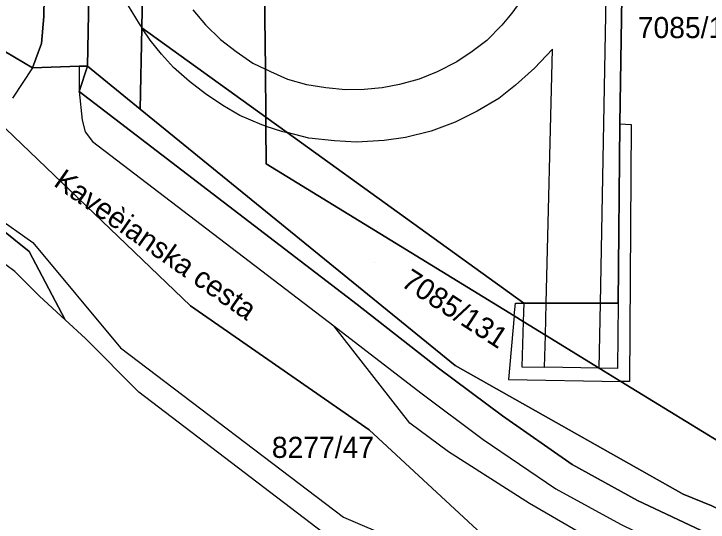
# Model space of a CAD drawing. Extents: x -266199 to -261993, y -1239047 to -1235108.
# Drawn here: x -263730.4 to -263664.7, y -1236895.3 to -1236847.2 of the extents above; entities that cross this region are included whole.
import ezdxf

# ---------------------------------------------------------------- set-up
doc = ezdxf.new("R2010")
doc.units = 0
for name, color, linetype in [('body_kn', 7, 'Continuous'), ('kladpar_druhypozemkov', 7, 'Continuous'), ('kladpar_hranice', 7, 'Continuous'), ('kladpar_parcelnecisla', 7, 'Continuous'), ('kladpar_plochy', 7, 'Continuous'), ('popisy', 7, 'Continuous'), ('zappar_hrandruhpozemk', 7, 'Continuous'), ('zuob_linie', 7, 'Continuous'), ('zuob_plochy', 7, 'Continuous')]:
    doc.layers.add(name, color=color, linetype=linetype)

msp = doc.modelspace()

# ---------------------------------------------------------------- linework, layer by layer
at = {"layer": 'body_kn'}
for p, q in [((-263727.57, -1236847.41), (-263727.57, -1236847.41)), ((-263718.56, -1236848.11), (-263718.56, -1236848.11)), ((-263718.32, -1236848.48), (-263718.32, -1236848.48)), ((-263712.27, -1236848.19), (-263712.27, -1236848.19)), ((-263684.26, -1236848.24), (-263684.26, -1236848.24)), ((-263717.53, -1236849.66), (-263717.53, -1236849.66)), ((-263710.86, -1236849.58), (-263710.86, -1236849.58)), ((-263685.66, -1236849.68), (-263685.66, -1236849.68)), ((-263727.8, -1236849.96), (-263727.8, -1236849.96)), ((-263679.46, -1236850.52), (-263679.46, -1236850.52)), ((-263716.46, -1236850.98), (-263716.46, -1236850.98)), ((-263709.38, -1236850.74), (-263709.38, -1236850.74)), ((-263687.07, -1236850.72), (-263687.07, -1236850.72)), ((-263707.81, -1236851.82), (-263707.81, -1236851.82)), ((-263688.52, -1236851.71), (-263688.52, -1236851.71)), ((-263728.66, -1236852.26), (-263728.66, -1236852.26)), ((-263728.66, -1236852.26), (-263728.66, -1236852.26)), ((-263724.24, -1236852.11), (-263724.24, -1236852.11)), ((-263724.24, -1236852.11), (-263724.24, -1236852.11)), ((-263723.45, -1236852.13), (-263723.45, -1236852.13)), ((-263715.31, -1236852.24), (-263715.31, -1236852.24)), ((-263706.62, -1236852.4), (-263706.62, -1236852.4)), ((-263681.15, -1236852.32), (-263681.15, -1236852.32)), ((-263706.11, -1236852.65), (-263706.11, -1236852.65)), ((-263690.36, -1236852.64), (-263690.36, -1236852.64)), ((-263713.79, -1236853.57), (-263713.79, -1236853.57)), ((-263704.5, -1236853.38), (-263704.5, -1236853.38)), ((-263692.08, -1236853.35), (-263692.08, -1236853.35)), ((-263702.71, -1236853.87), (-263702.71, -1236853.87)), ((-263700.91, -1236854.18), (-263700.91, -1236854.18)), ((-263699.03, -1236854.36), (-263699.03, -1236854.36)), ((-263697.27, -1236854.34), (-263697.27, -1236854.34)), ((-263695.56, -1236854.18), (-263695.56, -1236854.18)), ((-263693.92, -1236853.84), (-263693.92, -1236853.84)), ((-263682.94, -1236853.9), (-263682.94, -1236853.9)), ((-263724.23, -1236854.5), (-263724.23, -1236854.5)), ((-263724.23, -1236854.5), (-263724.23, -1236854.5)), ((-263712.28, -1236854.75), (-263712.28, -1236854.75)), ((-263684.52, -1236855.18), (-263684.52, -1236855.18)), ((-263718.46, -1236856.19), (-263718.46, -1236856.19)), ((-263718.46, -1236856.19), (-263718.46, -1236856.19)), ((-263710.66, -1236855.83), (-263710.66, -1236855.83)), ((-263686.59, -1236856.38), (-263686.59, -1236856.38)), ((-263709.03, -1236856.78), (-263709.03, -1236856.78)), ((-263706.58, -1236856.95), (-263706.58, -1236856.95)), ((-263723.95, -1236857.22), (-263723.95, -1236857.22)), ((-263706.95, -1236857.66), (-263706.95, -1236857.66)), ((-263688.65, -1236857.43), (-263688.65, -1236857.43)), ((-263673.08, -1236857.59), (-263673.08, -1236857.59)), ((-263673.08, -1236857.59), (-263673.08, -1236857.59)), ((-263672.01, -1236857.64), (-263672.01, -1236857.64)), ((-263723.67, -1236858.32), (-263723.67, -1236858.32)), ((-263706.57, -1236857.79), (-263706.57, -1236857.79)), ((-263706.57, -1236857.79), (-263706.57, -1236857.79)), ((-263705.08, -1236858.28), (-263705.08, -1236858.28)), ((-263690.93, -1236858.27), (-263690.93, -1236858.27)), ((-263704.55, -1236858.41), (-263704.55, -1236858.41)), ((-263702.5, -1236858.92), (-263702.5, -1236858.92)), ((-263693.35, -1236858.88), (-263693.35, -1236858.88)), ((-263722.98, -1236859.24), (-263722.98, -1236859.24)), ((-263700.08, -1236859.2), (-263700.08, -1236859.2)), ((-263698, -1236859.3), (-263698, -1236859.3)), ((-263695.39, -1236859.15), (-263695.39, -1236859.15)), ((-263706.53, -1236861.38), (-263706.53, -1236861.38)), ((-263728.62, -1236868.8), (-263728.62, -1236868.8)), ((-263728.97, -1236869.65), (-263728.97, -1236869.65)), ((-263728.97, -1236869.65), (-263728.97, -1236869.65)), ((-263730.31, -1236871.57), (-263730.31, -1236871.57)), ((-263727.98, -1236873.89), (-263727.98, -1236873.89)), ((-263713.69, -1236874.8), (-263713.69, -1236874.8)), ((-263697.93, -1236874.68), (-263697.93, -1236874.68)), ((-263682.97, -1236874.55), (-263682.97, -1236874.55)), ((-263682.17, -1236874.56), (-263682.17, -1236874.56)), ((-263680.06, -1236874.56), (-263680.06, -1236874.56)), ((-263680.06, -1236874.56), (-263680.06, -1236874.56)), ((-263674.92, -1236874.56), (-263674.92, -1236874.56)), ((-263674.92, -1236874.56), (-263674.92, -1236874.56)), ((-263673.25, -1236874.56), (-263673.25, -1236874.56)), ((-263673.25, -1236874.56), (-263673.25, -1236874.56)), ((-263725.55, -1236876.13), (-263725.55, -1236876.13)), ((-263725.55, -1236876.13), (-263725.55, -1236876.13)), ((-263683.08, -1236875.77), (-263683.08, -1236875.77)), ((-263683.08, -1236875.77), (-263683.08, -1236875.77)), ((-263700.13, -1236876.71), (-263700.13, -1236876.71)), ((-263682.22, -1236876.3), (-263682.22, -1236876.3)), ((-263682.22, -1236876.3), (-263682.22, -1236876.3)), ((-263723.65, -1236877.89), (-263723.65, -1236877.89)), ((-263680.13, -1236877.59), (-263680.13, -1236877.59)), ((-263680.13, -1236877.59), (-263680.13, -1236877.59)), ((-263720.32, -1236878.78), (-263720.32, -1236878.78)), ((-263690.23, -1236880.72), (-263690.23, -1236880.72)), ((-263688.65, -1236880.45), (-263688.65, -1236880.45)), ((-263682.35, -1236880.57), (-263682.35, -1236880.57)), ((-263680.2, -1236880.61), (-263680.2, -1236880.61)), ((-263680.2, -1236880.61), (-263680.2, -1236880.61)), ((-263675.03, -1236880.72), (-263675.03, -1236880.72)), ((-263675.03, -1236880.72), (-263675.03, -1236880.72)), ((-263673.31, -1236880.75), (-263673.31, -1236880.75)), ((-263683.63, -1236881.77), (-263683.63, -1236881.77)), ((-263673, -1236881.96), (-263673, -1236881.96)), ((-263672.17, -1236881.98), (-263672.17, -1236881.98)), ((-263718.6, -1236882.98), (-263718.6, -1236882.98)), ((-263691.9, -1236883.06), (-263691.9, -1236883.06)), ((-263684.19, -1236885.23), (-263684.19, -1236885.23)), ((-263692.95, -1236885.91), (-263692.95, -1236885.91)), ((-263696.81, -1236886.55), (-263696.81, -1236886.55)), ((-263686.02, -1236887.48), (-263686.02, -1236887.48)), ((-263689.28, -1236888.62), (-263689.28, -1236888.62)), ((-263677.59, -1236889.83), (-263677.59, -1236889.83)), ((-263679.15, -1236892.15), (-263679.15, -1236892.15)), ((-263667.08, -1236892.65), (-263667.08, -1236892.65)), ((-263681.64, -1236893.53), (-263681.64, -1236893.53)), ((-263671.4, -1236893.24), (-263671.4, -1236893.24)), ((-263699.22, -1236894.82), (-263699.22, -1236894.82))]:
    msp.add_line(p, q, dxfattribs=at)
at = {"layer": 'kladpar_druhypozemkov'}
for p, q in [((-263696.29, -1236870.71), (-263696.29, -1236870.71)), ((-263701.13, -1236887.89), (-263701.13, -1236887.89))]:
    msp.add_line(p, q, dxfattribs=at)
at = {"layer": 'kladpar_hranice'}
msp.add_line((-263728.97, -1236869.65), (-263725.55, -1236876.13), dxfattribs=at)
for points in [[(-263716.7, -1236751.08), (-263717.28, -1236752.66), (-263717.14, -1236754.36), (-263721.61, -1236755.64), (-263721.75, -1236763.12), (-263721.85, -1236768.12), (-263723.45, -1236852.13), (-263724.24, -1236852.11)], [(-263707.61, -1236751.73), (-263707.61, -1236752.17), (-263707.61, -1236752.3), (-263707.57, -1236756.49), (-263707.39, -1236773.99), (-263707.34, -1236779.59), (-263707.24, -1236789.41), (-263706.72, -1236842.67), (-263706.62, -1236852.4), (-263706.58, -1236856.95)], [(-263706.58, -1236856.95), (-263706.62, -1236852.4), (-263706.72, -1236842.67), (-263707.24, -1236789.41), (-263707.34, -1236779.59), (-263707.39, -1236773.99), (-263707.57, -1236756.49), (-263707.61, -1236752.3), (-263707.61, -1236752.17), (-263707.61, -1236751.73)], [(-263705.51, -1236751.38), (-263705.53, -1236751.84), (-263705.62, -1236754.9), (-263706.11, -1236770.94), (-263678.03, -1236773.3), (-263673.4, -1236773.69), (-263672.79, -1236773.74), (-263672.84, -1236777.74), (-263671.99, -1236777.71), (-263671.99, -1236778.61), (-263672.04, -1236791.15), (-263672.05, -1236792.41), (-263672.06, -1236792.98), (-263672.51, -1236821.66), (-263672.54, -1236823.65), (-263673.08, -1236857.59), (-263673.25, -1236874.56), (-263674.92, -1236874.56), (-263680.06, -1236874.56), (-263682.17, -1236874.56), (-263704.55, -1236858.41), (-263706.58, -1236856.95)], [(-263717.14, -1236754.36), (-263716.6, -1236754.28), (-263716.7, -1236759.25), (-263716.78, -1236763.99), (-263717.11, -1236782.13), (-263718.32, -1236848.48), (-263718.46, -1236856.19), (-263723.45, -1236852.13), (-263721.85, -1236768.12), (-263721.75, -1236763.12), (-263721.61, -1236755.64), (-263717.14, -1236754.36)], [(-263706.58, -1236856.95), (-263718.32, -1236848.48), (-263717.11, -1236782.13), (-263716.78, -1236763.99), (-263716.7, -1236759.25), (-263716.6, -1236754.28)], [(-263706.58, -1236856.95), (-263704.55, -1236858.41), (-263682.17, -1236874.56), (-263680.06, -1236874.56), (-263674.92, -1236874.56), (-263673.25, -1236874.56), (-263673.08, -1236857.59), (-263672.54, -1236823.65), (-263672.51, -1236821.66), (-263672.06, -1236792.98), (-263672.05, -1236792.41), (-263672.04, -1236791.15), (-263644.25, -1236792.2)], [(-263730.99, -1236803.01), (-263729.93, -1236803.67), (-263729.01, -1236804.68), (-263728, -1236805.76), (-263727.43, -1236806.99), (-263727.02, -1236807.93), (-263726.9, -1236809.79), (-263729.06, -1236809.61), (-263729.08, -1236812.8), (-263726.97, -1236812.77), (-263727.57, -1236847.41), (-263727.8, -1236849.96), (-263728.66, -1236852.26)], [(-263724.24, -1236852.11), (-263728.66, -1236852.26), (-263727.8, -1236849.96), (-263727.57, -1236847.41), (-263726.97, -1236812.77), (-263729.08, -1236812.8), (-263729.06, -1236809.61), (-263726.9, -1236809.79), (-263727.02, -1236807.93), (-263727.43, -1236806.99), (-263728, -1236805.76), (-263729.01, -1236804.68), (-263729.93, -1236803.67), (-263730.99, -1236803.01)], [(-263737.21, -1236847.24), (-263728.66, -1236852.26), (-263724.24, -1236852.11), (-263723.45, -1236852.13), (-263724.23, -1236854.5), (-263697.93, -1236874.68), (-263690.23, -1236880.72), (-263684.19, -1236885.23), (-263677.59, -1236889.83), (-263671.4, -1236893.24), (-263664.84, -1236896.35), (-263662.73, -1236897.18), (-263659.89, -1236898.97), (-263654.07, -1236900.91), (-263648.55, -1236902.77), (-263629.21, -1236908.64), (-263595.25, -1236918.92), (-263562.06, -1236928.83), (-263554.45, -1236930.8), (-263544.76, -1236933.48), (-263538.17, -1236935.17), (-263533.8, -1236935.53), (-263530.81, -1236934.92), (-263526.53, -1236931.83)], [(-263728.66, -1236852.26), (-263737.21, -1236847.24)], [(-263718.46, -1236856.19), (-263718.32, -1236848.48), (-263706.58, -1236856.95)], [(-263725.55, -1236876.13), (-263728.97, -1236869.65), (-263737.56, -1236862.77), (-263739.57, -1236861.16), (-263741.53, -1236860.42), (-263756.43, -1236854.8), (-263769.54, -1236852.39), (-263775.1, -1236851.48)], [(-263725.55, -1236876.13), (-263727.98, -1236873.89), (-263730.31, -1236871.57), (-263733.77, -1236869.03), (-263736.73, -1236866.59), (-263739.58, -1236864.77), (-263740.93, -1236863.91), (-263744.37, -1236861.76), (-263747.4, -1236860.08), (-263755.9, -1236857.2), (-263775.1, -1236851.48)], [(-263775.1, -1236851.48), (-263769.54, -1236852.39), (-263756.43, -1236854.8), (-263741.53, -1236860.42), (-263739.57, -1236861.16), (-263737.56, -1236862.77), (-263728.97, -1236869.65)], [(-263724.23, -1236854.5), (-263723.45, -1236852.13), (-263718.46, -1236856.19), (-263688.65, -1236880.45), (-263667.08, -1236892.65), (-263664.39, -1236893.76), (-263661.55, -1236895.1), (-263658.75, -1236896.43), (-263603.79, -1236911.79), (-263599.38, -1236913.98), (-263570.2, -1236920.36), (-263567.73, -1236922.05), (-263548.45, -1236926.82), (-263544.92, -1236925.99)], [(-263526.53, -1236931.83), (-263530.81, -1236934.92), (-263533.8, -1236935.53), (-263538.17, -1236935.17), (-263544.76, -1236933.48), (-263554.45, -1236930.8), (-263562.06, -1236928.83), (-263595.25, -1236918.92), (-263629.21, -1236908.64), (-263648.55, -1236902.77), (-263654.07, -1236900.91), (-263659.89, -1236898.97), (-263662.73, -1236897.18), (-263664.84, -1236896.35), (-263671.4, -1236893.24), (-263677.59, -1236889.83), (-263684.19, -1236885.23), (-263690.23, -1236880.72), (-263697.93, -1236874.68), (-263724.23, -1236854.5)], [(-263733.47, -1236855.86), (-263713.69, -1236874.8), (-263696.81, -1236886.55), (-263676.82, -1236905.09), (-263676.36, -1236905.67), (-263672.63, -1236910.36), (-263669.15, -1236914.74), (-263667.89, -1236916.33), (-263663.77, -1236919.03), (-263661.52, -1236920.5)], [(-263661.52, -1236920.5), (-263663.77, -1236919.03), (-263667.89, -1236916.33), (-263669.15, -1236914.74), (-263672.63, -1236910.36), (-263676.36, -1236905.67), (-263676.82, -1236905.09), (-263696.81, -1236886.55), (-263713.69, -1236874.8), (-263733.47, -1236855.86)], [(-263659.67, -1236888.98), (-263661.55, -1236895.1), (-263664.39, -1236893.76), (-263667.08, -1236892.65), (-263688.65, -1236880.45), (-263718.46, -1236856.19)], [(-263706.58, -1236856.95), (-263706.57, -1236857.79), (-263706.53, -1236861.38), (-263683.08, -1236875.77), (-263682.22, -1236876.3), (-263680.13, -1236877.59), (-263675.03, -1236880.72), (-263673, -1236881.96), (-263663.72, -1236887.66), (-263663.51, -1236887.73), (-263659.67, -1236888.98)], [(-263659.67, -1236888.98), (-263663.51, -1236887.73), (-263663.72, -1236887.66), (-263673, -1236881.96), (-263675.03, -1236880.72), (-263680.13, -1236877.59), (-263682.22, -1236876.3), (-263683.08, -1236875.77), (-263706.53, -1236861.38), (-263706.57, -1236857.79), (-263706.58, -1236856.95)], [(-263661.52, -1236920.5), (-263662.12, -1236921.26), (-263664.62, -1236922.11), (-263671.17, -1236915.79), (-263672.5, -1236915.8), (-263674.03, -1236914.82), (-263676.68, -1236911.73), (-263678.51, -1236907.35), (-263684.57, -1236903.94), (-263685.53, -1236903.5), (-263696.74, -1236898.33), (-263700.51, -1236896.79), (-263718.6, -1236882.98), (-263723.65, -1236877.89), (-263725.55, -1236876.13)]]:
    msp.add_lwpolyline(points, dxfattribs=at)
at = {"layer": 'kladpar_plochy'}
for points in [[(-263732.25, -1236754.6), (-263726.83, -1236753.44), (-263722, -1236752.36), (-263716.7, -1236751.08), (-263717.28, -1236752.66), (-263717.14, -1236754.36), (-263721.61, -1236755.64), (-263721.75, -1236763.12), (-263721.85, -1236768.12), (-263723.45, -1236852.13), (-263724.24, -1236852.11), (-263728.66, -1236852.26), (-263727.8, -1236849.96), (-263727.57, -1236847.41), (-263726.97, -1236812.77), (-263729.08, -1236812.8), (-263729.06, -1236809.61), (-263726.9, -1236809.79), (-263727.02, -1236807.93), (-263727.43, -1236806.99), (-263728, -1236805.76), (-263729.01, -1236804.68), (-263729.93, -1236803.67), (-263730.99, -1236803.01)], [(-263671.99, -1236778.61), (-263672.04, -1236791.15), (-263672.05, -1236792.41), (-263672.06, -1236792.98), (-263672.51, -1236821.66), (-263672.54, -1236823.65), (-263673.08, -1236857.59), (-263673.25, -1236874.56), (-263674.92, -1236874.56), (-263680.06, -1236874.56), (-263682.17, -1236874.56), (-263704.55, -1236858.41), (-263706.58, -1236856.95), (-263706.62, -1236852.4), (-263706.72, -1236842.67), (-263707.24, -1236789.41), (-263707.34, -1236779.59)], [(-263730.99, -1236803.01), (-263729.93, -1236803.67), (-263729.01, -1236804.68), (-263728, -1236805.76), (-263727.43, -1236806.99), (-263727.02, -1236807.93), (-263726.9, -1236809.79), (-263729.06, -1236809.61), (-263729.08, -1236812.8), (-263726.97, -1236812.77), (-263727.57, -1236847.41), (-263727.8, -1236849.96), (-263728.66, -1236852.26), (-263737.21, -1236847.24)], [(-263653.7, -1236825.82), (-263657.83, -1236871.66), (-263659.27, -1236887.66), (-263659.67, -1236888.98), (-263663.51, -1236887.73), (-263663.72, -1236887.66), (-263673, -1236881.96), (-263675.03, -1236880.72), (-263680.13, -1236877.59), (-263682.22, -1236876.3), (-263683.08, -1236875.77), (-263706.53, -1236861.38), (-263706.57, -1236857.79), (-263706.58, -1236856.95), (-263704.55, -1236858.41), (-263682.17, -1236874.56), (-263680.06, -1236874.56), (-263674.92, -1236874.56), (-263673.25, -1236874.56), (-263673.08, -1236857.59), (-263672.54, -1236823.65)], [(-263737.21, -1236847.24), (-263728.66, -1236852.26), (-263724.24, -1236852.11), (-263723.45, -1236852.13), (-263724.23, -1236854.5), (-263697.93, -1236874.68), (-263690.23, -1236880.72), (-263684.19, -1236885.23), (-263677.59, -1236889.83), (-263671.4, -1236893.24), (-263664.84, -1236896.35), (-263662.73, -1236897.18), (-263659.89, -1236898.97), (-263654.07, -1236900.91), (-263648.55, -1236902.77), (-263629.21, -1236908.64), (-263595.25, -1236918.92), (-263562.06, -1236928.83)], [(-263595.25, -1236918.92), (-263629.21, -1236908.64), (-263648.55, -1236902.77), (-263654.07, -1236900.91), (-263659.89, -1236898.97), (-263662.73, -1236897.18), (-263664.84, -1236896.35), (-263671.4, -1236893.24), (-263677.59, -1236889.83), (-263684.19, -1236885.23), (-263690.23, -1236880.72), (-263697.93, -1236874.68), (-263724.23, -1236854.5), (-263723.45, -1236852.13), (-263718.46, -1236856.19), (-263688.65, -1236880.45), (-263667.08, -1236892.65), (-263664.39, -1236893.76), (-263661.55, -1236895.1), (-263658.75, -1236896.43), (-263603.79, -1236911.79), (-263599.38, -1236913.98), (-263570.2, -1236920.36)], [(-263733.47, -1236855.86), (-263713.69, -1236874.8), (-263696.81, -1236886.55), (-263676.82, -1236905.09), (-263676.36, -1236905.67), (-263672.63, -1236910.36), (-263669.15, -1236914.74), (-263667.89, -1236916.33), (-263663.77, -1236919.03)], [(-263598.26, -1236934.52), (-263654.92, -1236918.23), (-263659.33, -1236917.75), (-263661.52, -1236920.5), (-263663.77, -1236919.03), (-263667.89, -1236916.33), (-263669.15, -1236914.74), (-263672.63, -1236910.36), (-263676.36, -1236905.67), (-263676.82, -1236905.09), (-263696.81, -1236886.55), (-263713.69, -1236874.8), (-263733.47, -1236855.86)], [(-263664.62, -1236922.11), (-263671.17, -1236915.79), (-263672.5, -1236915.8), (-263674.03, -1236914.82), (-263676.68, -1236911.73), (-263678.51, -1236907.35), (-263684.57, -1236903.94), (-263685.53, -1236903.5), (-263696.74, -1236898.33), (-263700.51, -1236896.79), (-263718.6, -1236882.98), (-263723.65, -1236877.89), (-263725.55, -1236876.13), (-263728.97, -1236869.65), (-263737.56, -1236862.77)]]:
    msp.add_lwpolyline(points, dxfattribs=at)
for points in [[(-263716.6, -1236754.28), (-263714.28, -1236753.91), (-263712.21, -1236752.83), (-263709.64, -1236752.07), (-263707.61, -1236751.73), (-263707.61, -1236752.17), (-263707.61, -1236752.3), (-263707.57, -1236756.49), (-263707.39, -1236773.99), (-263707.34, -1236779.59), (-263707.24, -1236789.41), (-263706.72, -1236842.67), (-263706.62, -1236852.4), (-263706.58, -1236856.95), (-263718.32, -1236848.48), (-263717.11, -1236782.13), (-263716.78, -1236763.99), (-263716.7, -1236759.25)], [(-263717.14, -1236754.36), (-263716.6, -1236754.28), (-263716.7, -1236759.25), (-263716.78, -1236763.99), (-263717.11, -1236782.13), (-263718.32, -1236848.48), (-263718.46, -1236856.19), (-263723.45, -1236852.13), (-263721.85, -1236768.12), (-263721.75, -1236763.12), (-263721.61, -1236755.64)], [(-263718.46, -1236856.19), (-263718.32, -1236848.48), (-263706.58, -1236856.95), (-263706.57, -1236857.79), (-263706.53, -1236861.38), (-263683.08, -1236875.77), (-263682.22, -1236876.3), (-263680.13, -1236877.59), (-263675.03, -1236880.72), (-263673, -1236881.96), (-263663.72, -1236887.66), (-263663.51, -1236887.73), (-263659.67, -1236888.98), (-263661.55, -1236895.1), (-263664.39, -1236893.76), (-263667.08, -1236892.65), (-263688.65, -1236880.45)], [(-263728.97, -1236869.65), (-263725.55, -1236876.13), (-263727.98, -1236873.89), (-263730.31, -1236871.57), (-263733.77, -1236869.03), (-263736.73, -1236866.59), (-263739.58, -1236864.77), (-263740.93, -1236863.91), (-263744.37, -1236861.76), (-263747.4, -1236860.08), (-263755.9, -1236857.2), (-263775.1, -1236851.48), (-263769.54, -1236852.39), (-263756.43, -1236854.8), (-263741.53, -1236860.42), (-263739.57, -1236861.16), (-263737.56, -1236862.77)]]:
    msp.add_lwpolyline(points, close=True, dxfattribs=at)
at = {"layer": 'zappar_hrandruhpozemk'}
for p, q in [((-263674.92, -1236874.56), (-263673.98, -1236823.48)), ((-263685.66, -1236849.68), (-263687.07, -1236850.72)), ((-263680.06, -1236874.56), (-263679.46, -1236850.52)), ((-263728.66, -1236852.26), (-263730.54, -1236855.16)), ((-263724.24, -1236852.11), (-263724.23, -1236854.5)), ((-263712.28, -1236854.75), (-263713.79, -1236853.57)), ((-263688.65, -1236857.43), (-263690.93, -1236858.27)), ((-263673.08, -1236857.59), (-263672.01, -1236857.64)), ((-263672.01, -1236857.64), (-263672.17, -1236881.98)), ((-263722.98, -1236859.24), (-263700.13, -1236876.71)), ((-263680.13, -1236877.59), (-263680.06, -1236874.56)), ((-263673.25, -1236874.56), (-263673.31, -1236880.75)), ((-263683.08, -1236875.77), (-263683.63, -1236881.77)), ((-263682.22, -1236876.3), (-263682.35, -1236880.57)), ((-263680.2, -1236880.61), (-263680.13, -1236877.59)), ((-263682.35, -1236880.57), (-263680.2, -1236880.61)), ((-263675.03, -1236880.72), (-263680.2, -1236880.61)), ((-263683.63, -1236881.77), (-263673, -1236881.96)), ((-263672.17, -1236881.98), (-263673, -1236881.96)), ((-263681.64, -1236893.53), (-263689.28, -1236888.62)), ((-263699.22, -1236894.82), (-263685.46, -1236900.66))]:
    msp.add_line(p, q, dxfattribs=at)
for points in [[(-263679.27, -1236835.7), (-263679.36, -1236837.83), (-263679.77, -1236839.91), (-263680.34, -1236841.67), (-263681.2, -1236843.77), (-263682.14, -1236845.45), (-263683.3, -1236847.09), (-263684.26, -1236848.24), (-263685.66, -1236849.68)], [(-263722.25, -1236836.07), (-263722.14, -1236838.2), (-263721.78, -1236840.13), (-263721.25, -1236842.16), (-263720.66, -1236844.07), (-263719.61, -1236846.4), (-263718.56, -1236848.11), (-263718.32, -1236848.48)], [(-263713.49, -1236846.79), (-263712.27, -1236848.19), (-263710.86, -1236849.58), (-263709.38, -1236850.74), (-263707.81, -1236851.82), (-263706.62, -1236852.4)], [(-263713.79, -1236853.57), (-263715.31, -1236852.24), (-263716.46, -1236850.98), (-263717.53, -1236849.66), (-263718.32, -1236848.48)], [(-263679.46, -1236850.52), (-263681.15, -1236852.32), (-263682.94, -1236853.9), (-263684.52, -1236855.18), (-263686.59, -1236856.38), (-263688.65, -1236857.43)], [(-263687.07, -1236850.72), (-263688.52, -1236851.71), (-263690.36, -1236852.64), (-263692.08, -1236853.35), (-263693.92, -1236853.84), (-263695.56, -1236854.18), (-263697.27, -1236854.34), (-263699.03, -1236854.36), (-263700.91, -1236854.18), (-263702.71, -1236853.87), (-263704.5, -1236853.38), (-263706.11, -1236852.65), (-263706.62, -1236852.4)], [(-263724.23, -1236854.5), (-263723.95, -1236857.22), (-263723.67, -1236858.32), (-263722.98, -1236859.24)], [(-263706.57, -1236857.79), (-263706.95, -1236857.66), (-263709.03, -1236856.78), (-263710.66, -1236855.83), (-263712.28, -1236854.75)], [(-263706.57, -1236857.79), (-263705.08, -1236858.28), (-263704.55, -1236858.41)], [(-263690.93, -1236858.27), (-263693.35, -1236858.88), (-263695.39, -1236859.15), (-263698, -1236859.3), (-263700.08, -1236859.2), (-263702.5, -1236858.92), (-263704.55, -1236858.41)], [(-263735.46, -1236864.01), (-263732.22, -1236866.28), (-263728.62, -1236868.8), (-263720.32, -1236878.78), (-263699.22, -1236894.82)], [(-263683.08, -1236875.77), (-263682.97, -1236874.55), (-263682.17, -1236874.56), (-263682.22, -1236876.3)], [(-263673.31, -1236880.75), (-263675.03, -1236880.72), (-263674.92, -1236874.56)], [(-263689.28, -1236888.62), (-263692.95, -1236885.91), (-263700.13, -1236876.71), (-263691.9, -1236883.06), (-263686.02, -1236887.48), (-263679.15, -1236892.15), (-263673.03, -1236895.48), (-263666, -1236898.91)], [(-263631.01, -1236913.72), (-263650.25, -1236907.78), (-263655.88, -1236905.92), (-263661.44, -1236903.81), (-263668.28, -1236900.76), (-263674.36, -1236897.75), (-263681.64, -1236893.53)]]:
    msp.add_lwpolyline(points, dxfattribs=at)
at = {"layer": 'zuob_linie'}
msp.add_lwpolyline([(-263598.26, -1236934.52), (-263654.92, -1236918.23), (-263659.33, -1236917.75), (-263661.52, -1236920.5), (-263662.12, -1236921.26), (-263664.62, -1236922.11), (-263671.17, -1236915.79), (-263672.5, -1236915.8), (-263674.03, -1236914.82), (-263676.68, -1236911.73), (-263678.51, -1236907.35), (-263684.57, -1236903.94), (-263685.53, -1236903.5), (-263696.74, -1236898.33), (-263700.51, -1236896.79), (-263718.6, -1236882.98), (-263723.65, -1236877.89), (-263725.55, -1236876.13), (-263727.98, -1236873.89), (-263730.31, -1236871.57), (-263733.77, -1236869.03)], dxfattribs=at)
at = {"layer": 'zuob_plochy'}
msp.add_lwpolyline([(-263598.26, -1236934.52), (-263654.92, -1236918.23), (-263659.33, -1236917.75), (-263661.52, -1236920.5), (-263662.12, -1236921.26), (-263664.62, -1236922.11), (-263671.17, -1236915.79), (-263672.5, -1236915.8), (-263674.03, -1236914.82), (-263676.68, -1236911.73), (-263678.51, -1236907.35), (-263684.57, -1236903.94), (-263685.53, -1236903.5), (-263696.74, -1236898.33), (-263700.51, -1236896.79), (-263718.6, -1236882.98), (-263723.65, -1236877.89), (-263725.55, -1236876.13), (-263727.98, -1236873.89), (-263730.31, -1236871.57), (-263733.77, -1236869.03)], dxfattribs=at)

# ---------------------------------------------------------------- texts
at = {"layer": 'kladpar_parcelnecisla'}
for s, p in [('7085/127', (-263671.383, -1236849.46)), ('8277/47', (-263706.007, -1236889.21))]:
    msp.add_text(s, height=2, dxfattribs=at).set_placement(p)
msp.add_text('7085/131', height=2, rotation=327, dxfattribs=at).set_placement((-263693.901, -1236872.866))
at = {"layer": 'popisy'}
msp.add_text('Kaveèianska cesta', height=2, rotation=325, dxfattribs=at).set_placement((-263726.759, -1236863.376))

doc.saveas('drawing.dxf')
